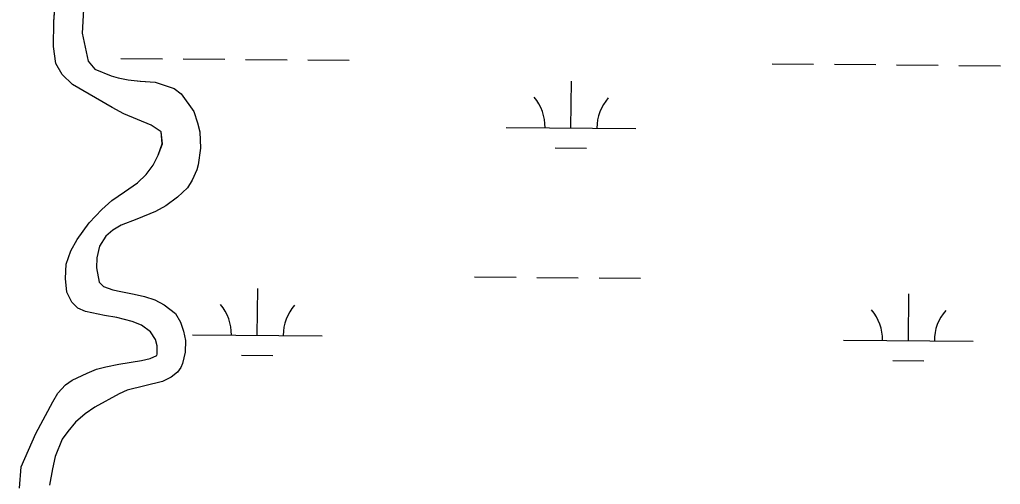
# Model space of a CAD drawing. Extents: x 3271442 to 3309282, y 752266 to 777610.
# Drawn here: x 3300913 to 3301669, y 771889 to 772248 of the extents above; entities that cross this region are included whole.
import ezdxf

# ---------------------------------------------------------------- set-up
doc = ezdxf.new("R2010")
doc.units = 0
doc.layers.add('V-SITE-VEGE', color=7, linetype='Continuous')
doc.layers.add('V-WETL-SWMP', color=7, linetype='Continuous')

msp = doc.modelspace()

# ---------------------------------------------------------------- linework, layer by layer
at = {"layer": 'V-SITE-VEGE'}
for p, q in [((3300963.71, 772289.56), (3300960.95, 772237.26)), ((3300960.95, 772237.26), (3300965.52, 772215.64)), ((3300965.52, 772215.64), (3300970.64, 772209.57)), ((3300970.64, 772209.57), (3300983.3, 772204.41)), ((3300983.3, 772204.41), (3300988.66, 772202.86)), ((3300988.66, 772202.86), (3300996.42, 772201.26)), ((3300996.42, 772201.26), (3301005.75, 772200.38)), ((3301005.75, 772200.38), (3301017.06, 772199.56)), ((3301017.06, 772199.56), (3301031.7, 772194.74)), ((3301031.7, 772194.74), (3301037.16, 772190.54)), ((3301037.16, 772190.54), (3301046.91, 772176.92)), ((3301046.91, 772176.92), (3301049.86, 772168.12)), ((3301049.86, 772168.12), (3301051.56, 772161.14)), ((3301051.56, 772161.14), (3301052.24, 772148.68)), ((3301052.24, 772148.68), (3301050.41, 772135.73)), ((3301049.22, 772131.84), (3301045.76, 772123.89)), ((3301050.41, 772135.73), (3301049.22, 772131.84)), ((3301045.76, 772123.89), (3301041.98, 772117.92)), ((3301041.98, 772117.92), (3301034.52, 772110.76)), ((3301034.52, 772110.76), (3301025.44, 772104.08)), ((3301025.44, 772104.08), (3301017.48, 772099.83)), ((3301003.08, 772093.77), (3300991.01, 772089.12)), ((3301017.48, 772099.83), (3301003.08, 772093.77)), ((3300984.63, 772085.45), (3300979.21, 772080.75)), ((3300991.01, 772089.12), (3300984.63, 772085.45)), ((3300979.21, 772080.75), (3300974.28, 772073.02)), ((3300974.28, 772073.02), (3300972.19, 772064.05)), ((3300972.19, 772064.05), (3300971.92, 772056.47)), ((3300971.92, 772056.47), (3300973.89, 772045.24)), ((3300973.89, 772045.24), (3300977.31, 772042.04)), ((3300977.31, 772042.04), (3300984.58, 772039.36)), ((3300984.58, 772039.36), (3300990.6, 772037.97)), ((3300990.6, 772037.97), (3301000.89, 772036.05)), ((3301000.89, 772036.05), (3301009.05, 772034.34)), ((3301009.05, 772034.34), (3301016.84, 772031.68)), ((3301016.84, 772031.68), (3301024.01, 772027.93)), ((3301024.01, 772027.93), (3301032.87, 772021.19)), ((3301032.87, 772021.19), (3301036.68, 772014.41)), ((3301036.68, 772014.41), (3301039.04, 772007.45)), ((3301039.04, 772007.45), (3301040.48, 772000.19)), ((3301040.48, 772000.19), (3301040.24, 771991.29)), ((3301040.24, 771991.29), (3301038.15, 771982.45)), ((3301037.05, 771979.62), (3301034.52, 771975.82)), ((3301038.15, 771982.45), (3301037.05, 771979.62)), ((3301029.47, 771971.93), (3301022.81, 771968.65)), ((3301034.52, 771975.82), (3301029.47, 771971.93)), ((3301022.81, 771968.65), (3300995.67, 771961.9)), ((3300989.38, 771959.3), (3300970.74, 771948.84)), ((3300995.67, 771961.9), (3300989.38, 771959.3)), ((3300970.74, 771948.84), (3300963.34, 771943.68)), ((3300963.34, 771943.68), (3300955.72, 771937.32)), ((3300955.72, 771937.32), (3300949.85, 771930.21)), ((3300949.85, 771930.21), (3300945.4, 771924.35)), ((3300945.4, 771924.35), (3300940.14, 771910.9)), ((3300940.14, 771910.9), (3300938.07, 771901.26)), ((3300938.07, 771901.26), (3300935.83, 771888.7))]:
    msp.add_line(p, q, dxfattribs=at)
msp.add_lwpolyline([(3300912.69, 771886.36), (3300913.77, 771902.87), (3300925.14, 771928.53), (3300938.35, 771953.12), (3300942.04, 771959.77), (3300948.03, 771966), (3300953.13, 771969.6), (3300964.69, 771975.21), (3300971.93, 771978.22), (3300979.04, 771980.09), (3300989.25, 771982.06), (3301006.77, 771984.77), (3301013.41, 771986.46), (3301018.39, 771988.75), (3301018.84, 771989.74), (3301018.62, 771996.26), (3301017.48, 772001.12), (3301013.53, 772007.02), (3301006.67, 772012.17), (3300999.4, 772015.03), (3300987.56, 772018.06), (3300978.21, 772019.54), (3300963.42, 772022.79), (3300957.46, 772025.21), (3300952.91, 772029.78), (3300949.06, 772037.48), (3300948.05, 772048.05), (3300948.66, 772059.17), (3300952.07, 772069.39), (3300956.99, 772078.2), (3300966.19, 772091.07), (3300975.96, 772101.35), (3300983.71, 772108.3), (3300993.61, 772114.83), (3301003.48, 772122.01), (3301010.29, 772128.27), (3301015.59, 772135.47), (3301019.41, 772143.26), (3301022.71, 772152.02), (3301021.74, 772161.28), (3301014.07, 772166.25), (3300992.9, 772175), (3300983.93, 772179.92), (3300953.48, 772197.65), (3300945.55, 772205.54), (3300940.7, 772214.03), (3300938.79, 772227.01), (3300939.14, 772245.95), (3300940.77, 772270.15)], dxfattribs=at)
at = {"layer": 'V-WETL-SWMP'}
for p, q in [((3300963.71, 772289.56), (3300960.94, 772237.26)), ((3300939.14, 772245.95), (3300940.77, 772270.14)), ((3300938.79, 772227.01), (3300939.14, 772245.95)), ((3300960.94, 772237.26), (3300965.52, 772215.64)), ((3300940.7, 772214.03), (3300938.79, 772227.01)), ((3300945.55, 772205.54), (3300940.7, 772214.03)), ((3300965.52, 772215.64), (3300970.64, 772209.56)), ((3300990.84, 772217.81), (3301022.84, 772217.55)), ((3301038.84, 772217.42), (3301070.84, 772217.15)), ((3301086.83, 772217.02), (3301118.83, 772216.76)), ((3301134.83, 772216.63), (3301166.83, 772216.36)), ((3301492.73, 772213.68), (3301524.73, 772213.42)), ((3300970.64, 772209.56), (3300983.3, 772204.41)), ((3301540.73, 772213.28), (3301572.73, 772213.02)), ((3301588.73, 772212.89), (3301620.72, 772212.63)), ((3301636.72, 772212.49), (3301668.72, 772212.23)), ((3300953.48, 772197.65), (3300945.55, 772205.54)), ((3300983.3, 772204.41), (3300988.66, 772202.86)), ((3300988.66, 772202.86), (3300996.42, 772201.26)), ((3300996.42, 772201.26), (3301005.74, 772200.38)), ((3301005.74, 772200.38), (3301017.06, 772199.56)), ((3301017.06, 772199.56), (3301031.7, 772194.74)), ((3301337.72, 772164.21), (3301338.02, 772200.21)), ((3300983.93, 772179.91), (3300953.48, 772197.65)), ((3301031.7, 772194.74), (3301037.15, 772190.54)), ((3301037.15, 772190.54), (3301046.91, 772176.92)), ((3300992.9, 772175), (3300983.93, 772179.91)), ((3301046.91, 772176.92), (3301049.86, 772168.12)), ((3301014.07, 772166.24), (3300992.9, 772175)), ((3301049.86, 772168.12), (3301051.55, 772161.14)), ((3301021.74, 772161.28), (3301014.07, 772166.24)), ((3301022.7, 772152.02), (3301021.74, 772161.28)), ((3301051.55, 772161.14), (3301052.24, 772148.68)), ((3301287.73, 772164.62), (3301387.72, 772163.8)), ((3301019.41, 772143.26), (3301022.7, 772152.02)), ((3301052.24, 772148.68), (3301050.41, 772135.73)), ((3301325.6, 772148.88), (3301349.6, 772148.68)), ((3301015.59, 772135.47), (3301019.41, 772143.26)), ((3301010.29, 772128.27), (3301015.59, 772135.47)), ((3301049.22, 772131.84), (3301045.76, 772123.89)), ((3301050.41, 772135.73), (3301049.22, 772131.84)), ((3301003.48, 772122.01), (3301010.29, 772128.27)), ((3301045.76, 772123.89), (3301041.98, 772117.92)), ((3300993.61, 772114.83), (3301003.48, 772122.01)), ((3301041.98, 772117.92), (3301034.51, 772110.76)), ((3300975.95, 772101.35), (3300983.71, 772108.3)), ((3300983.71, 772108.3), (3300993.61, 772114.83)), ((3301034.51, 772110.76), (3301025.44, 772104.08)), ((3300966.19, 772091.07), (3300975.95, 772101.35)), ((3301025.44, 772104.08), (3301017.48, 772099.83)), ((3301003.07, 772093.77), (3300991.01, 772089.12)), ((3301017.48, 772099.83), (3301003.07, 772093.77)), ((3300956.99, 772078.2), (3300966.19, 772091.07)), ((3300984.63, 772085.45), (3300979.2, 772080.75)), ((3300991.01, 772089.12), (3300984.63, 772085.45)), ((3300952.07, 772069.39), (3300956.99, 772078.2)), ((3300979.2, 772080.75), (3300974.28, 772073.02)), ((3300974.28, 772073.02), (3300972.19, 772064.05)), ((3300948.66, 772059.17), (3300952.07, 772069.39)), ((3300972.19, 772064.05), (3300971.92, 772056.47)), ((3300948.05, 772048.05), (3300948.66, 772059.17)), ((3300971.92, 772056.47), (3300973.89, 772045.24)), ((3300949.06, 772037.48), (3300948.05, 772048.05)), ((3301263.37, 772049.39), (3301295.37, 772049.13)), ((3301311.37, 772048.99), (3301343.37, 772048.73)), ((3301359.36, 772048.6), (3301391.36, 772048.34)), ((3300973.89, 772045.24), (3300977.31, 772042.04)), ((3300977.31, 772042.04), (3300984.58, 772039.36)), ((3301095.93, 772004.34), (3301096.22, 772040.34)), ((3300952.9, 772029.78), (3300949.06, 772037.48)), ((3300984.58, 772039.36), (3300990.6, 772037.97)), ((3300990.6, 772037.97), (3301000.89, 772036.05)), ((3301000.89, 772036.05), (3301009.05, 772034.33)), ((3301009.05, 772034.33), (3301016.84, 772031.67)), ((3301597.82, 772000.2), (3301598.11, 772036.2)), ((3300957.46, 772025.21), (3300952.9, 772029.78)), ((3300963.42, 772022.79), (3300957.46, 772025.21)), ((3301016.84, 772031.67), (3301024.01, 772027.93)), ((3301024.01, 772027.93), (3301032.87, 772021.19)), ((3300978.21, 772019.54), (3300963.42, 772022.79)), ((3300987.55, 772018.06), (3300978.21, 772019.54)), ((3300999.4, 772015.03), (3300987.55, 772018.06)), ((3301032.87, 772021.19), (3301036.68, 772014.41)), ((3301006.67, 772012.17), (3300999.4, 772015.03)), ((3301013.53, 772007.02), (3301006.67, 772012.17)), ((3301036.68, 772014.41), (3301039.04, 772007.45)), ((3301017.48, 772001.12), (3301013.53, 772007.02)), ((3301039.04, 772007.45), (3301040.48, 772000.19)), ((3301045.93, 772004.75), (3301145.93, 772003.93)), ((3301018.62, 771996.26), (3301017.48, 772001.12)), ((3301018.84, 771989.74), (3301018.62, 771996.26)), ((3301040.48, 772000.19), (3301040.24, 771991.28)), ((3301547.82, 772000.61), (3301647.82, 771999.79)), ((3301013.41, 771986.46), (3301018.39, 771988.75)), ((3301018.39, 771988.75), (3301018.84, 771989.74)), ((3301040.24, 771991.28), (3301038.15, 771982.45)), ((3301083.8, 771989.01), (3301107.8, 771988.81)), ((3300971.92, 771978.22), (3300979.04, 771980.09)), ((3300979.04, 771980.09), (3300989.25, 771982.06)), ((3300989.25, 771982.06), (3301006.77, 771984.77)), ((3301006.77, 771984.77), (3301013.41, 771986.46)), ((3301037.05, 771979.62), (3301034.52, 771975.82)), ((3301038.15, 771982.45), (3301037.05, 771979.62)), ((3301585.69, 771984.87), (3301609.69, 771984.67)), ((3300953.13, 771969.6), (3300964.68, 771975.21)), ((3300964.68, 771975.21), (3300971.92, 771978.22)), ((3301029.47, 771971.93), (3301022.81, 771968.65)), ((3301034.52, 771975.82), (3301029.47, 771971.93)), ((3300942.04, 771959.77), (3300948.03, 771966)), ((3300948.03, 771966), (3300953.13, 771969.6)), ((3301022.81, 771968.65), (3300995.67, 771961.9)), ((3300938.35, 771953.12), (3300942.04, 771959.77)), ((3300989.38, 771959.3), (3300970.74, 771948.84)), ((3300995.67, 771961.9), (3300989.38, 771959.3)), ((3300925.14, 771928.53), (3300938.35, 771953.12)), ((3300970.74, 771948.84), (3300963.34, 771943.68)), ((3300963.34, 771943.68), (3300955.72, 771937.32)), ((3300955.72, 771937.32), (3300949.85, 771930.21)), ((3300913.77, 771902.87), (3300925.14, 771928.53)), ((3300949.85, 771930.21), (3300945.39, 771924.35)), ((3300945.39, 771924.35), (3300940.13, 771910.89)), ((3300940.13, 771910.89), (3300938.07, 771901.26)), ((3300912.69, 771886.36), (3300913.77, 771902.87)), ((3300938.07, 771901.26), (3300935.83, 771888.7))]:
    msp.add_line(p, q, dxfattribs=at)
for centre, start, end in [((3301282.49, 772165.14), 358.75626, 40.29991), ((3301392.97, 772164.23), 138.75625, 180.29991), ((3301040.69, 772005.27), 358.75626, 40.29991), ((3301151.17, 772004.36), 138.75625, 180.29991), ((3301542.58, 772001.13), 358.75626, 40.29991), ((3301653.06, 772000.22), 138.75625, 180.29991)]:
    msp.add_arc(centre, 35.25, start, end, dxfattribs=at)

doc.saveas('drawing.dxf')
